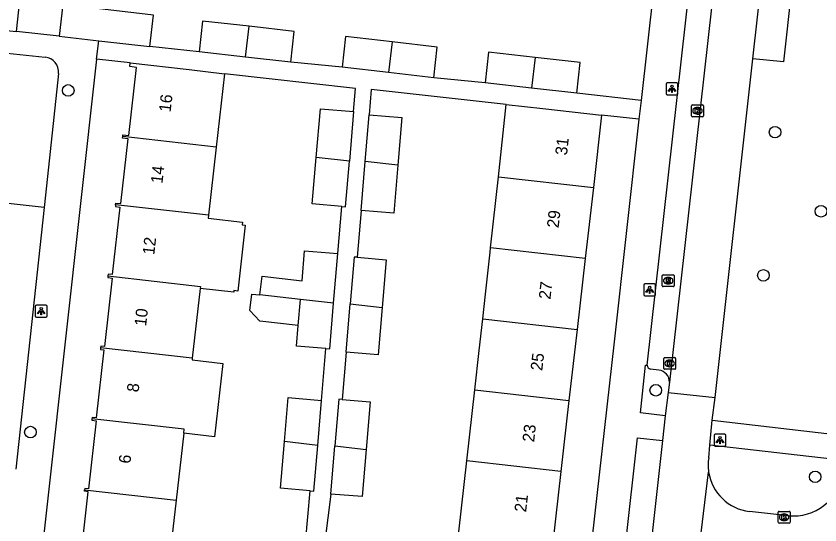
# Model space of a CAD drawing. Extents: x 161928 to 163055, y 386475 to 387428.
# Drawn here: x 162133 to 162200.8, y 386671.5 to 386714.4 of the extents above; entities that cross this region are included whole.
import ezdxf

# ---------------------------------------------------------------- set-up
doc = ezdxf.new("R2010")
doc.units = 0
for name, color, linetype in [('IMGEO_Boom', 7, 'Continuous'), ('IMGEO_Kolk', 7, 'Continuous'), ('IMGEO_Lichtpunt', 7, 'Continuous'), ('IMGEO_Pand', 7, 'Continuous'), ('IMGEO_Pand_nummerreeks', 7, 'Continuous'), ('IMGEO_Parkeervlak_open', 7, 'Continuous'), ('IMGEO_Rijbaan_lokaal_open', 7, 'Continuous'), ('IMGEO_Rioolput', 7, 'Continuous'), ('IMGEO_Voetpad_open', 7, 'Continuous')]:
    doc.layers.add(name, color=color, linetype=linetype)

msp = doc.modelspace()

# ---------------------------------------------------------------- linework, layer by layer
at = {"layer": 'IMGEO_Boom'}
for centre in [(162137.385, 386708.154), (162196.977, 386704.632), (162200.854, 386697.959), (162195.997, 386692.552), (162186.925, 386682.856), (162134.203, 386679.327), (162200.359, 386675.555)]:
    msp.add_circle(centre, 0.489, dxfattribs=at)
at = {"layer": 'IMGEO_Kolk'}
for p, q in [((162189.936, 386706.01), (162189.936, 386706.862)), ((162190.011, 386706.936), (162190.863, 386706.936)), ((162190.424, 386706.716), (162190.449, 386706.716)), ((162190.937, 386706.862), (162190.937, 386706.01)), ((162190.863, 386705.936), (162190.011, 386705.936)), ((162190.447, 386706.156), (162190.422, 386706.156)), ((162187.594, 386684.7), (162187.594, 386685.552)), ((162187.669, 386685.626), (162188.521, 386685.626)), ((162188.595, 386685.552), (162188.595, 386684.7)), ((162188.082, 386685.406), (162188.107, 386685.406)), ((162188.521, 386684.626), (162187.669, 386684.626)), ((162188.105, 386684.846), (162188.08, 386684.846)), ((162197.242, 386671.716), (162197.242, 386672.568)), ((162197.317, 386672.642), (162198.169, 386672.642)), ((162197.73, 386672.422), (162197.755, 386672.422)), ((162198.243, 386672.568), (162198.243, 386671.716)), ((162198.169, 386671.642), (162197.317, 386671.642)), ((162197.753, 386671.862), (162197.728, 386671.862))]:
    msp.add_line(p, q, dxfattribs=at)
for points in [[(162189.936, 386706.01), (162189.936, 386706.862)], [(162190.011, 386706.936), (162190.863, 386706.936)], [(162190.257, 386706.636), (162190.38, 386706.636), (162190.38, 386706.485), (162190.51, 386706.636), (162190.674, 386706.636), (162190.528, 386706.485), (162190.681, 386706.236), (162190.529, 386706.236), (162190.444, 386706.4), (162190.38, 386706.333), (162190.38, 386706.236), (162190.257, 386706.236), (162190.257, 386706.636)], [(162190.937, 386706.862), (162190.937, 386706.01)], [(162190.863, 386705.936), (162190.011, 386705.936)], [(162187.594, 386684.7), (162187.594, 386685.552)], [(162187.669, 386685.626), (162188.521, 386685.626)], [(162188.595, 386685.552), (162188.595, 386684.7)], [(162187.915, 386685.326), (162188.038, 386685.326), (162188.038, 386685.175), (162188.168, 386685.326), (162188.332, 386685.326), (162188.186, 386685.175), (162188.339, 386684.926), (162188.187, 386684.926), (162188.102, 386685.09), (162188.038, 386685.023), (162188.038, 386684.926), (162187.915, 386684.926), (162187.915, 386685.326)], [(162188.521, 386684.626), (162187.669, 386684.626)], [(162197.242, 386671.716), (162197.242, 386672.568)], [(162197.317, 386672.642), (162198.169, 386672.642)], [(162197.563, 386672.342), (162197.686, 386672.342), (162197.686, 386672.191), (162197.816, 386672.342), (162197.98, 386672.342), (162197.834, 386672.191), (162197.987, 386671.942), (162197.835, 386671.942), (162197.75, 386672.106), (162197.686, 386672.039), (162197.686, 386671.942), (162197.563, 386671.942), (162197.563, 386672.342)], [(162198.243, 386672.568), (162198.243, 386671.716)], [(162198.169, 386671.642), (162197.317, 386671.642)]]:
    msp.add_lwpolyline(points, dxfattribs=at)
for centre, start, end in [((162190.013, 386706.86), 91.55205, 178.44795), ((162190.013, 386706.86), 91.55205, 178.44795), ((162190.861, 386706.86), 1.55205, 88.44795), ((162190.861, 386706.86), 1.55205, 88.44795), ((162190.013, 386706.012), 181.55205, 268.44795), ((162190.013, 386706.012), 181.55205, 268.44795), ((162190.861, 386706.012), 271.55205, 358.44795), ((162190.861, 386706.012), 271.55205, 358.44795), ((162187.671, 386685.55), 91.55205, 178.44795), ((162187.671, 386685.55), 91.55205, 178.44795), ((162188.519, 386685.55), 1.55205, 88.44795), ((162188.519, 386685.55), 1.55205, 88.44795), ((162187.671, 386684.702), 181.55205, 268.44795), ((162187.671, 386684.702), 181.55205, 268.44795), ((162188.519, 386684.702), 271.55205, 358.44795), ((162188.519, 386684.702), 271.55205, 358.44795), ((162197.319, 386672.566), 91.55205, 178.44795), ((162197.319, 386672.566), 91.55205, 178.44795), ((162198.167, 386672.566), 1.55205, 88.44795), ((162198.167, 386672.566), 1.55205, 88.44795), ((162197.319, 386671.718), 181.55205, 268.44795), ((162197.319, 386671.718), 181.55205, 268.44795), ((162198.167, 386671.718), 271.55205, 358.44795), ((162198.167, 386671.718), 271.55205, 358.44795)]:
    msp.add_arc(centre, 0.0765, start, end, dxfattribs=at)
for centre, major_axis, ratio, start_param, end_param in [((162190.423, 386706.436), (-0.387, 0.002), 0.722429, 4.712389, 7.853982), ((162190.448, 386706.436), (-0.39, 0.002), 0.717154, 1.570796, 4.712389), ((162188.081, 386685.126), (-0.387, 0.002), 0.722429, 4.712389, 7.853982), ((162188.106, 386685.126), (-0.39, 0.002), 0.717154, 1.570796, 4.712389), ((162197.729, 386672.142), (-0.387, 0.002), 0.722429, 4.712389, 7.853982), ((162197.754, 386672.142), (-0.39, 0.002), 0.717154, 1.570796, 4.712389)]:
    msp.add_ellipse(centre, major_axis=major_axis, ratio=ratio, start_param=start_param, end_param=end_param, dxfattribs=at)
at = {"layer": 'IMGEO_Lichtpunt'}
for p, q in [((162187.794, 386708.689), (162187.794, 386707.882)), ((162187.794, 386708.689), (162187.794, 386707.882)), ((162188.696, 386708.784), (162187.888, 386708.784)), ((162188.696, 386708.784), (162187.888, 386708.784)), ((162188.79, 386707.882), (162188.79, 386708.689)), ((162188.79, 386707.882), (162188.79, 386708.689)), ((162187.888, 386707.788), (162188.696, 386707.788)), ((162187.888, 386707.788), (162188.696, 386707.788)), ((162185.91, 386691.738), (162185.91, 386690.931)), ((162185.91, 386691.738), (162185.91, 386690.931)), ((162186.812, 386691.833), (162186.004, 386691.833)), ((162186.812, 386691.833), (162186.004, 386691.833)), ((162186.906, 386690.931), (162186.906, 386691.738)), ((162186.906, 386690.931), (162186.906, 386691.738)), ((162186.004, 386690.837), (162186.812, 386690.837)), ((162186.004, 386690.837), (162186.812, 386690.837)), ((162134.607, 386689.938), (162134.607, 386689.131)), ((162134.607, 386689.938), (162134.607, 386689.131)), ((162135.509, 386690.033), (162134.701, 386690.033)), ((162135.509, 386690.033), (162134.701, 386690.033)), ((162135.603, 386689.131), (162135.603, 386689.938)), ((162135.603, 386689.131), (162135.603, 386689.938)), ((162134.701, 386689.037), (162135.509, 386689.037)), ((162134.701, 386689.037), (162135.509, 386689.037)), ((162191.841, 386679.055), (162191.841, 386678.248)), ((162191.841, 386679.055), (162191.841, 386678.248)), ((162192.743, 386679.15), (162191.935, 386679.15)), ((162192.743, 386679.15), (162191.935, 386679.15)), ((162192.837, 386678.248), (162192.837, 386679.055)), ((162192.837, 386678.248), (162192.837, 386679.055)), ((162191.935, 386678.154), (162192.743, 386678.154)), ((162191.935, 386678.154), (162192.743, 386678.154))]:
    msp.add_line(p, q, dxfattribs=at)
for points in [[(162188.168, 386708.353), (162188.207, 386708.325), (162188.019, 386708.063), (162187.981, 386708.09), (162188.168, 386708.353)], [(162188.27, 386708.305), (162188.317, 386708.305), (162188.317, 386707.983), (162188.27, 386707.983), (162188.27, 386708.305)], [(162188.38, 386708.325), (162188.418, 386708.352), (162188.605, 386708.09), (162188.566, 386708.062), (162188.38, 386708.325)], [(162186.284, 386691.402), (162186.323, 386691.374), (162186.135, 386691.112), (162186.097, 386691.139), (162186.284, 386691.402)], [(162186.386, 386691.354), (162186.433, 386691.354), (162186.433, 386691.032), (162186.386, 386691.032), (162186.386, 386691.354)], [(162186.496, 386691.374), (162186.534, 386691.401), (162186.721, 386691.139), (162186.682, 386691.111), (162186.496, 386691.374)], [(162134.981, 386689.602), (162135.02, 386689.574), (162134.832, 386689.312), (162134.794, 386689.339), (162134.981, 386689.602)], [(162135.193, 386689.574), (162135.231, 386689.601), (162135.418, 386689.339), (162135.379, 386689.311), (162135.193, 386689.574)], [(162135.083, 386689.554), (162135.13, 386689.554), (162135.13, 386689.232), (162135.083, 386689.232), (162135.083, 386689.554)], [(162192.215, 386678.719), (162192.254, 386678.691), (162192.066, 386678.429), (162192.028, 386678.456), (162192.215, 386678.719)], [(162192.317, 386678.671), (162192.364, 386678.671), (162192.364, 386678.349), (162192.317, 386678.349), (162192.317, 386678.671)], [(162192.427, 386678.691), (162192.465, 386678.718), (162192.652, 386678.456), (162192.613, 386678.428), (162192.427, 386678.691)]]:
    msp.add_lwpolyline(points, dxfattribs=at)
for centre in [(162188.293, 386708.487), (162186.409, 386691.536), (162135.106, 386689.736), (162192.34, 386678.853)]:
    msp.add_circle(centre, 0.0994, dxfattribs=at)
for centre, start, end in [((162187.888, 386708.689), 90, 180), ((162187.888, 386708.689), 90, 180), ((162188.696, 386708.689), 0, 90), ((162188.696, 386708.689), 0, 90), ((162187.888, 386707.882), 180, 270), ((162187.888, 386707.882), 180, 270), ((162188.696, 386707.882), 270, 0), ((162188.696, 386707.882), 270, 360), ((162186.004, 386691.738), 90, 180), ((162186.004, 386691.738), 90, 180), ((162186.812, 386691.738), 0, 90), ((162186.812, 386691.738), 0, 90), ((162186.004, 386690.931), 180, 270), ((162186.004, 386690.931), 180, 270), ((162186.812, 386690.931), 270, 0), ((162186.812, 386690.931), 270, 360), ((162134.701, 386689.938), 90, 180), ((162134.701, 386689.938), 90, 180), ((162135.509, 386689.938), 0, 90), ((162135.509, 386689.938), 0, 90), ((162134.701, 386689.131), 180, 270), ((162134.701, 386689.131), 180, 270), ((162135.509, 386689.131), 270, 0), ((162135.509, 386689.131), 270, 360), ((162191.935, 386679.055), 90, 180), ((162191.935, 386679.055), 90, 180), ((162192.743, 386679.055), 0, 90), ((162192.743, 386679.055), 0, 90), ((162191.935, 386678.248), 180, 270), ((162191.935, 386678.248), 180, 270), ((162192.743, 386678.248), 270, 0), ((162192.743, 386678.248), 270, 360)]:
    msp.add_arc(centre, 0.0946, start, end, dxfattribs=at)
at = {"layer": 'IMGEO_Pand'}
for points in [[(162144.259, 386711.849), (162144.567, 386714.515), (162144.345, 386714.541), (162140.986, 386714.929), (162136.924, 386715.398), (162136.616, 386712.732)], [(162152.628, 386713.563), (162148.711, 386714.009), (162148.416, 386711.415)], [(162152.335, 386710.969), (162152.628, 386713.563)], [(162156.147, 386710.535), (162156.442, 386713.128), (162152.628, 386713.563)], [(162136.616, 386712.732), (162139.955, 386712.346)], [(162164.686, 386712.254), (162160.769, 386712.7), (162160.474, 386710.106)], [(162139.955, 386712.346), (162144.259, 386711.849)], [(162164.686, 386712.254), (162164.393, 386709.66)], [(162168.205, 386709.226), (162168.5, 386711.819), (162164.686, 386712.254)], [(162152.335, 386710.969), (162148.416, 386711.415)], [(162176.743, 386710.944), (162172.826, 386711.39), (162172.531, 386708.796)], [(162156.147, 386710.535), (162152.335, 386710.969)], [(162176.743, 386710.944), (162176.45, 386708.35)], [(162180.262, 386707.916), (162180.557, 386710.509), (162176.743, 386710.944)], [(162141.987, 386704.268), (162142.004, 386704.416), (162142.501, 386704.36), (162143.151, 386710.095), (162142.569, 386710.161), (162142.605, 386710.472)], [(162142.605, 386710.472), (162147.574, 386709.908), (162150.567, 386709.569)], [(162164.393, 386709.66), (162160.474, 386710.106)], [(162150.567, 386709.569), (162149.865, 386703.376)], [(162168.205, 386709.226), (162164.393, 386709.66)], [(162176.45, 386708.35), (162172.531, 386708.796)], [(162180.262, 386707.916), (162176.45, 386708.35)], [(162158.3, 386702.5), (162158.649, 386706.615), (162161.451, 386706.377)], [(162173.653, 386700.879), (162174.323, 386706.981)], [(162174.323, 386706.981), (162177.389, 386706.636), (162182.357, 386706.078)], [(162161.451, 386706.377), (162161.095, 386702.182)], [(162162.424, 386702.158), (162162.756, 386706.094)], [(162162.756, 386706.094), (162165.521, 386705.862), (162165.183, 386701.843)], [(162182.357, 386706.078), (162181.659, 386699.965)], [(162141.378, 386698.508), (162141.394, 386698.656), (162141.833, 386698.606), (162142.452, 386704.066), (162141.97, 386704.12), (162141.987, 386704.268)], [(162149.865, 386703.376), (162141.987, 386704.268)], [(162149.865, 386703.376), (162149.212, 386697.62)], [(162160.451, 386698.364), (162157.967, 386698.575), (162158.3, 386702.5)], [(162161.095, 386702.182), (162158.3, 386702.5)], [(162160.451, 386698.364), (162160.769, 386698.337), (162161.095, 386702.182)], [(162162.077, 386698.028), (162162.424, 386702.158)], [(162165.183, 386701.843), (162164.843, 386697.796), (162162.077, 386698.028)], [(162165.183, 386701.843), (162162.424, 386702.158)], [(162172.994, 386694.885), (162173.653, 386700.879)], [(162173.653, 386700.879), (162181.659, 386699.965)], [(162181.659, 386699.965), (162180.974, 386693.974)], [(162141.378, 386698.508), (162141.361, 386698.359), (162141.738, 386698.316), (162141.092, 386692.619), (162140.748, 386692.658), (162140.732, 386692.51)], [(162149.212, 386697.62), (162141.378, 386698.508)], [(162149.212, 386697.62), (162149.185, 386697.381), (162152.089, 386697.052), (162152.064, 386696.828), (162152.315, 386696.8), (162151.685, 386691.232), (162151.362, 386691.269), (162151.346, 386691.13), (162148.513, 386691.451)], [(162153.549, 386690.899), (162153.729, 386692.485), (162157.097, 386692.102), (162157.311, 386694.626), (162160.113, 386694.388)], [(162159.757, 386690.193), (162160.113, 386694.388)], [(162172.335, 386688.891), (162172.565, 386690.974), (162172.954, 386694.515), (162172.994, 386694.885)], [(162180.974, 386693.974), (162172.994, 386694.885)], [(162161.745, 386694.079), (162161.492, 386694.1), (162161.16, 386690.161)], [(162161.745, 386694.079), (162164.182, 386693.874), (162163.844, 386689.855)], [(162180.974, 386693.974), (162180.29, 386687.983)], [(162140.732, 386692.51), (162140.715, 386692.361), (162141.093, 386692.318), (162140.438, 386686.548), (162140.13, 386686.583), (162140.115, 386686.445)], [(162140.732, 386692.51), (162148.533, 386691.626), (162148.513, 386691.451)], [(162148.513, 386691.451), (162147.846, 386685.569)], [(162156.777, 386688.328), (162153.541, 386688.696), (162152.704, 386689.58), (162152.863, 386690.977), (162153.549, 386690.899)], [(162156.962, 386690.511), (162153.549, 386690.899)], [(162156.777, 386688.328), (162156.962, 386690.511)], [(162159.757, 386690.193), (162156.962, 386690.511)], [(162159.113, 386686.375), (162159.431, 386686.348), (162159.757, 386690.193)], [(162160.816, 386686.062), (162161.16, 386690.161)], [(162163.844, 386689.855), (162163.506, 386685.836), (162160.816, 386686.062)], [(162161.16, 386690.161), (162163.844, 386689.855)], [(162159.113, 386686.375), (162156.629, 386686.586), (162156.777, 386688.328)], [(162171.672, 386682.898), (162172.043, 386686.226), (162172.335, 386688.891)], [(162172.335, 386688.891), (162180.29, 386687.983)], [(162180.29, 386687.983), (162179.605, 386681.992)], [(162140.115, 386686.445), (162140.099, 386686.305), (162140.393, 386686.272), (162139.743, 386680.532), (162139.395, 386680.571), (162139.382, 386680.45)], [(162147.846, 386685.569), (162140.115, 386686.445)], [(162147.846, 386685.569), (162147.83, 386685.424), (162150.431, 386685.129), (162149.73, 386678.938), (162147.128, 386679.233)], [(162170.997, 386676.905), (162171.672, 386682.898)], [(162171.672, 386682.898), (162179.605, 386681.992)], [(162155.624, 386678.522), (162155.94, 386682.246), (162158.742, 386682.008)], [(162158.419, 386678.204), (162158.742, 386682.008)], [(162160.482, 386682.085), (162160.21, 386682.108), (162159.878, 386678.168)], [(162160.482, 386682.085), (162162.844, 386681.887), (162162.506, 386677.867)], [(162179.605, 386681.992), (162178.92, 386676)], [(162139.382, 386680.45), (162139.368, 386680.329), (162139.735, 386680.287), (162139.085, 386674.545), (162138.777, 386674.58), (162138.763, 386674.458)], [(162147.128, 386679.233), (162147.166, 386679.568), (162139.382, 386680.45)], [(162147.128, 386679.233), (162146.487, 386673.582)], [(162157.774, 386674.386), (162155.291, 386674.597), (162155.624, 386678.522)], [(162158.419, 386678.204), (162155.624, 386678.522)], [(162157.774, 386674.386), (162158.093, 386674.359), (162158.419, 386678.204)], [(162159.537, 386674.105), (162159.878, 386678.168)], [(162159.878, 386678.168), (162162.506, 386677.867)], [(162162.506, 386677.867), (162162.171, 386673.883), (162159.537, 386674.105)], [(162170.323, 386670.912), (162170.997, 386676.905)], [(162178.92, 386676), (162170.997, 386676.905)], [(162178.92, 386676), (162178.236, 386670.009)], [(162138.017, 386668.378), (162138.033, 386668.52), (162138.417, 386668.477), (162139.076, 386674.297), (162138.749, 386674.334), (162138.763, 386674.458)], [(162138.763, 386674.458), (162146.487, 386673.582)], [(162146.487, 386673.582), (162145.797, 386667.496)]]:
    msp.add_lwpolyline(points, dxfattribs=at)
at = {"layer": 'IMGEO_Parkeervlak_open'}
for points in [[(162197.092, 386728.675), (162199.652, 386728.402), (162197.688, 386710.554), (162195.119, 386710.825)], [(162135.365, 386698.285), (162128.996, 386698.98)], [(162187.186, 386684.554), (162186.467, 386684.645)]]:
    msp.add_lwpolyline(points, dxfattribs=at)
for centre, radius, start, end in [((162186.522, 386684.963), 0.322, 179.03138, 260.12462), ((162187.075, 386683.567), 0.994, 357.82993, 83.59326)]:
    msp.add_arc(centre, radius, start, end, dxfattribs=at)
at = {"layer": 'IMGEO_Rijbaan_lokaal_open'}
for points in [[(162193.241, 386729.689), (162188.068, 386683.529)], [(162195.119, 386710.825), (162197.092, 386728.675)], [(162191.927, 386682.236), (162195.119, 386710.825)], [(162188.068, 386683.529), (162187.957, 386682.681)], [(162187.957, 386682.681), (162187.711, 386680.712)], [(162187.957, 386682.681), (162191.927, 386682.236)], [(162191.691, 386680.339), (162191.927, 386682.236)], [(162187.711, 386680.712), (162187.484, 386678.615)], [(162191.485, 386678.234), (162191.691, 386680.339)], [(162187.484, 386678.615), (162185.49, 386660.666)], [(162191.383, 386677.164), (162191.485, 386678.234)], [(162189.709, 386662.217), (162191.379, 386675.956)], [(162198.118, 386672.275), (162194.821, 386672.634)]]:
    msp.add_lwpolyline(points, dxfattribs=at)
for centre, radius, start, end in [((162195.323, 386676.547), 3.988, 171.10002, 188.52054), ((162195.275, 386676.549), 3.941, 188.64822, 263.38453), ((162198.534, 386676.416), 4.162, 264.26586, 351.74779)]:
    msp.add_arc(centre, radius, start, end, dxfattribs=at)
at = {"layer": 'IMGEO_Rioolput'}
for p, q in [((162187.472, 386691.678), (162187.472, 386692.53)), ((162187.547, 386692.604), (162188.399, 386692.604)), ((162187.96, 386692.384), (162187.985, 386692.384)), ((162188.473, 386692.53), (162188.473, 386691.678)), ((162187.983, 386691.824), (162187.958, 386691.824)), ((162188.399, 386691.604), (162187.547, 386691.604))]:
    msp.add_line(p, q, dxfattribs=at)
for points in [[(162187.472, 386691.678), (162187.472, 386692.53)], [(162187.547, 386692.604), (162188.399, 386692.604)], [(162188.473, 386692.53), (162188.473, 386691.678)], [(162188.061, 386692.302), (162187.809, 386692.304), (162187.809, 386691.904)], [(162187.809, 386691.904), (162187.933, 386691.904), (162187.933, 386692.066), (162187.944, 386692.066)], [(162187.987, 386692.223), (162187.933, 386692.223), (162187.933, 386692.142)], [(162187.933, 386692.142), (162187.985, 386692.142)], [(162187.991, 386692.037), (162188.062, 386691.904), (162188.202, 386691.904), (162188.137, 386692.03)], [(162188.399, 386691.604), (162187.547, 386691.604)]]:
    msp.add_lwpolyline(points, dxfattribs=at)
for centre, radius, start, end in [((162187.549, 386692.528), 0.0765, 91.55205, 178.44795), ((162187.549, 386692.528), 0.0765, 91.55205, 178.44795), ((162188.397, 386692.528), 0.0765, 1.55205, 88.44795), ((162188.397, 386692.528), 0.0765, 1.55205, 88.44795), ((162187.549, 386691.68), 0.0765, 181.55205, 268.44795), ((162187.549, 386691.68), 0.0765, 181.55205, 268.44795), ((162187.943, 386692.013), 0.0533, 26.02933, 88.69889), ((162187.969, 386692.331), 0.19, 274.7715, 282.96867), ((162187.993, 386692.127), 0.0964, 77.00612, 93.18647), ((162188.007, 386692.184), 0.0378, 276.66336, 79.67722), ((162188.06, 386692.192), 0.109, 350.36119, 89.41601), ((162188.058, 386692.192), 0.112, 277.58423, 350.98172), ((162188.042, 386691.977), 0.108, 29.51342, 73.79051), ((162188.397, 386691.68), 0.0765, 271.55205, 358.44795), ((162188.397, 386691.68), 0.0765, 271.55205, 358.44795)]:
    msp.add_arc(centre, radius, start, end, dxfattribs=at)
for centre, major_axis, ratio, start_param, end_param in [((162187.959, 386692.104), (-0.387, 0.002), 0.722429, 4.712389, 7.853982), ((162187.984, 386692.104), (-0.39, 0.002), 0.717154, 1.570796, 4.712389)]:
    msp.add_ellipse(centre, major_axis=major_axis, ratio=ratio, start_param=start_param, end_param=end_param, dxfattribs=at)
at = {"layer": 'IMGEO_Voetpad_open'}
for points in [[(162133.024, 386713.116), (162135.777, 386738.852)], [(162188.314, 386730.719), (162185.687, 386707.307)], [(162186.2, 386684.968), (162190.872, 386726.64), (162190.963, 386726.841), (162191.112, 386727.079), (162191.282, 386727.303), (162191.471, 386727.511), (162191.678, 386727.7), (162191.901, 386727.871), (162192.166, 386728.084), (162192.41, 386728.321), (162192.632, 386728.578), (162192.831, 386728.854), (162193.004, 386729.146), (162193.15, 386729.453), (162193.241, 386729.689)], [(162131.325, 386713.298), (162133.024, 386713.116)], [(162136.616, 386712.732), (162133.024, 386713.116)], [(162139.782, 386710.786), (162139.955, 386712.346)], [(162131.706, 386711.363), (162135.45, 386710.968)], [(162148.416, 386711.415), (162144.259, 386711.849)], [(162139.782, 386710.786), (162134.429, 386662.587)], [(162142.605, 386710.472), (162139.782, 386710.786)], [(162160.474, 386710.106), (162156.147, 386710.535)], [(162136.578, 386709.583), (162135.477, 386699.307), (162135.365, 386698.285)], [(162161.451, 386706.377), (162161.616, 386708.318), (162150.567, 386709.569)], [(162172.531, 386708.796), (162168.205, 386709.226)], [(162174.323, 386706.981), (162162.936, 386708.231), (162162.756, 386706.094)], [(162185.687, 386707.307), (162180.262, 386707.916)], [(162185.687, 386707.307), (162185.509, 386705.724)], [(162185.509, 386705.724), (162182.357, 386706.078)], [(162185.509, 386705.724), (162183.403, 386686.958), (162180.101, 386657.532)], [(162135.365, 386698.285), (162132.956, 386676.203)], [(162160.113, 386694.388), (162160.451, 386698.364)], [(162162.077, 386698.028), (162161.745, 386694.079)], [(162158.742, 386682.008), (162159.113, 386686.375)], [(162160.816, 386686.062), (162160.482, 386682.085)], [(162187.711, 386680.712), (162185.624, 386680.944), (162186.051, 386684.981), (162186.2, 386684.968)], [(162191.691, 386680.339), (162203.028, 386679.021)], [(162183.386, 386660.927), (162185.389, 386678.856), (162187.484, 386678.615)], [(162202.784, 386676.936), (162191.485, 386678.234)], [(162157.4, 386669.982), (162157.774, 386674.386)], [(162159.537, 386674.105), (162159.033, 386670.106)]]:
    msp.add_lwpolyline(points, dxfattribs=at)
msp.add_arc((162135.298, 386709.693), 1.284, 355.09883, 83.2227, dxfattribs=at)

# ---------------------------------------------------------------- texts
at = {"layer": 'IMGEO_Pand_nummerreeks'}
for s, rotation, p in [('16', 83.47035, (162146.017, 386706.29)), ('31', 83.48194, (162179.429, 386702.644)), ('14', 83.47035, (162145.328, 386700.268)), ('29', 83.48194, (162178.728, 386696.511)), ('12', 83.46849, (162144.638, 386694.243)), ('27', 83.47995, (162178.039, 386690.489)), ('10', 83.46849, (162143.95, 386688.226)), ('25', 83.47995, (162177.351, 386684.468)), ('8', 83.46849, (162143.313, 386682.662)), ('23', 83.48194, (162176.664, 386678.446)), ('6', 83.46849, (162142.622, 386676.636)), ('21', 83.48194, (162175.989, 386672.536))]:
    msp.add_text(s, height=1, rotation=rotation, dxfattribs=at).set_placement(p)

doc.saveas('drawing.dxf')
